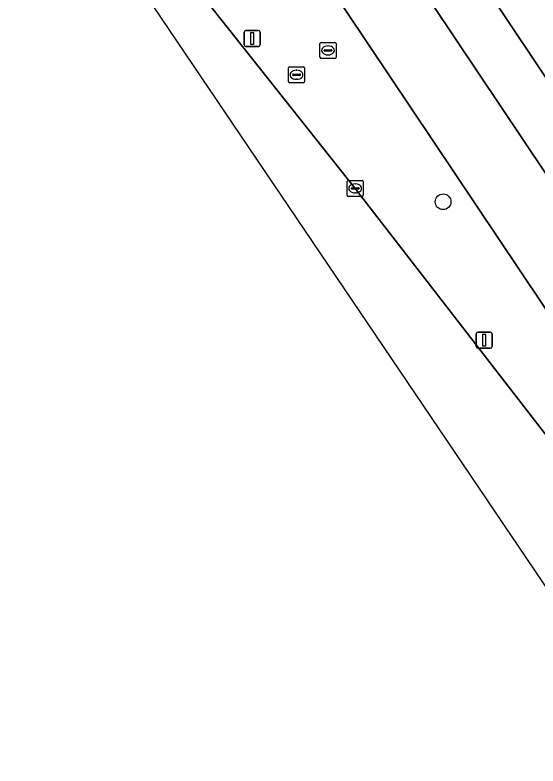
# Model space of a CAD drawing. Extents: x 158793 to 159888, y 384317 to 385256.
# Drawn here: x 159360.42 to 159393.01, y 384469.39 to 384516.22 of the extents above; entities that cross this region are included whole.
import ezdxf

# ---------------------------------------------------------------- set-up
doc = ezdxf.new("R2010")
doc.units = 0
for name, color, linetype in [('IMGEO_Berm_groen', 7, 'Continuous'), ('IMGEO_Boom', 7, 'Continuous'), ('IMGEO_Fietspad_gesloten', 7, 'Continuous'), ('IMGEO_Groenvoorziening', 7, 'Continuous'), ('IMGEO_Hek', 7, 'Continuous'), ('IMGEO_Kolk', 7, 'Continuous'), ('IMGEO_Lichtmast', 7, 'Continuous'), ('IMGEO_Rijbaan_lokaal_gesloten', 7, 'Continuous'), ('IMGEO_Rioolput', 7, 'Continuous')]:
    doc.layers.add(name, color=color, linetype=linetype)

msp = doc.modelspace()

# ---------------------------------------------------------------- linework, layer by layer
at = {"layer": 'IMGEO_Berm_groen'}
for points in [[(159362.802, 384527.84), (159362.886, 384527.756), (159367.356, 384523.05), (159370.296, 384519.694), (159381.616, 384505.404), (159398.636, 384483.415), (159407.681, 384471.497), (159420.335, 384452.675), (159430.306, 384437.543), (159444.263, 384416.602)], [(159450.045, 384407.224), (159454.096, 384399.591), (159456.563, 384394.836), (159460.541, 384397.251), (159452.555, 384409.647), (159449.845, 384413.844), (159434.733, 384436.296), (159432.77, 384439.228), (159374.216, 384526.69)]]:
    msp.add_lwpolyline(points, dxfattribs=at)
at = {"layer": 'IMGEO_Boom'}
msp.add_circle((159387.093, 384504.569), 0.489, dxfattribs=at)
at = {"layer": 'IMGEO_Fietspad_gesloten'}
for points in [[(159378.037, 384529.43), (159371.821, 384537.955), (159369.049, 384534.578), (159374.198, 384526.717), (159374.216, 384526.69), (159432.77, 384439.228), (159434.733, 384436.296), (159449.845, 384413.844), (159452.555, 384409.647), (159460.541, 384397.251), (159465.319, 384389.473), (159464.78, 384389.39), (159472.23, 384375.294)], [(159472.508, 384376.029), (159475.957, 384380.151), (159473.603, 384384.561), (159472.167, 384387.223), (159469.934, 384391.357), (159469.525, 384391.133), (159468.285, 384393.358), (159465.093, 384398.594), (159462.915, 384402.049), (159460.258, 384406.277), (159456.519, 384412.106), (159456.136, 384412.695), (159453.872, 384416.179), (159378.037, 384529.43)]]:
    msp.add_lwpolyline(points, dxfattribs=at)
at = {"layer": 'IMGEO_Groenvoorziening'}
for points in [[(159395.691, 384528.88), (159388.055, 384540.28), (159386.325, 384542.862), (159383.254, 384540.805), (159372.753, 384556.485), (159367.36, 384552.873), (159366.678, 384552.417), (159460.06, 384412.839)], [(159474.228, 384420.684), (159470.042, 384421.468), (159465.607, 384422.297), (159467.79, 384418.958), (159464.739, 384416.517), (159460.06, 384412.839), (159366.678, 384552.417)], [(159371.821, 384537.955), (159378.037, 384529.43), (159453.872, 384416.179), (159456.136, 384412.695), (159456.519, 384412.106), (159460.258, 384406.277), (159462.915, 384402.049), (159465.093, 384398.594), (159468.285, 384393.358), (159471.833, 384395.142), (159472.516, 384393.843), (159473.949, 384394.573)]]:
    msp.add_lwpolyline(points, dxfattribs=at)
at = {"layer": 'IMGEO_Hek'}
msp.add_lwpolyline([(159366.678, 384552.417), (159460.06, 384412.839), (159470.947, 384421.199)], dxfattribs=at)
at = {"layer": 'IMGEO_Kolk'}
for p, q in [((159381.115, 384504.978), (159381.115, 384505.83)), ((159381.19, 384505.904), (159382.042, 384505.904)), ((159382.116, 384505.83), (159382.116, 384504.978)), ((159381.374, 384505.398), (159381.374, 384505.41)), ((159381.812, 384505.361), (159381.414, 384505.361)), ((159381.417, 384505.447), (159381.815, 384505.447)), ((159381.603, 384505.684), (159381.628, 384505.684)), ((159381.858, 384505.41), (159381.858, 384505.398)), ((159382.042, 384504.904), (159381.19, 384504.904)), ((159381.626, 384505.124), (159381.601, 384505.124))]:
    msp.add_line(p, q, dxfattribs=at)
for points in [[(159381.115, 384504.978), (159381.115, 384505.83)], [(159381.19, 384505.904), (159382.042, 384505.904)], [(159382.116, 384505.83), (159382.116, 384504.978)], [(159382.042, 384504.904), (159381.19, 384504.904)]]:
    msp.add_lwpolyline(points, dxfattribs=at)
for centre, radius, start, end in [((159381.192, 384505.828), 0.0765, 91.552, 178.448), ((159381.192, 384505.828), 0.0765, 91.552, 178.448), ((159382.04, 384505.828), 0.0765, 1.552, 88.448), ((159382.04, 384505.828), 0.0765, 1.552, 88.448), ((159381.414, 384505.407), 0.0403, 85.8775, 175.7526), ((159381.411, 384505.397), 0.0366, 178.938, 274.7102), ((159381.815, 384505.404), 0.043, 264.8664, 352.4533), ((159381.819, 384505.409), 0.0386, 1.7309, 96.639), ((159381.192, 384504.98), 0.0765, 181.552, 268.448), ((159381.192, 384504.98), 0.0765, 181.552, 268.448), ((159382.04, 384504.98), 0.0765, 271.552, 358.448), ((159382.04, 384504.98), 0.0765, 271.552, 358.448)]:
    msp.add_arc(centre, radius, start, end, dxfattribs=at)
for centre, major_axis, ratio, start_param, end_param in [((159381.602, 384505.404), (-0.387, 0.002), 0.722429, 4.712389, 7.853982), ((159381.627, 384505.404), (-0.39, 0.002), 0.717154, 1.570796, 4.712389)]:
    msp.add_ellipse(centre, major_axis=major_axis, ratio=ratio, start_param=start_param, end_param=end_param, dxfattribs=at)
at = {"layer": 'IMGEO_Lichtmast'}
for p, q in [((159374.8, 384515.251), (159375.59, 384515.251)), ((159375.59, 384515.251), (159374.8, 384515.251)), ((159374.7, 384514.351), (159374.7, 384515.151)), ((159374.7, 384515.151), (159374.7, 384514.351)), ((159375.69, 384515.151), (159375.69, 384514.351)), ((159375.69, 384514.351), (159375.69, 384515.151)), ((159375.59, 384514.251), (159374.8, 384514.251)), ((159374.8, 384514.251), (159375.59, 384514.251)), ((159389.257, 384496.442), (159390.047, 384496.442)), ((159390.047, 384496.442), (159389.257, 384496.442)), ((159389.157, 384495.542), (159389.157, 384496.342)), ((159389.157, 384496.342), (159389.157, 384495.542)), ((159390.147, 384496.342), (159390.147, 384495.542)), ((159390.147, 384495.542), (159390.147, 384496.342)), ((159390.047, 384495.442), (159389.257, 384495.442)), ((159389.257, 384495.442), (159390.047, 384495.442))]:
    msp.add_line(p, q, dxfattribs=at)
for points in [[(159375.12, 384515.126), (159375.27, 384515.126), (159375.27, 384514.376), (159375.12, 384514.376), (159375.12, 384515.126)], [(159389.577, 384496.317), (159389.727, 384496.317), (159389.727, 384495.567), (159389.577, 384495.567), (159389.577, 384496.317)]]:
    msp.add_lwpolyline(points, dxfattribs=at)
for centre, start, end in [((159374.8, 384515.151), 90, 180), ((159374.8, 384515.151), 90, 180), ((159375.59, 384515.151), 0, 90), ((159375.59, 384515.151), 360, 90), ((159374.8, 384514.351), 180, 270), ((159374.8, 384514.351), 180, 270), ((159375.59, 384514.351), 270, 0), ((159375.59, 384514.351), 270, 0), ((159389.257, 384496.342), 90, 180), ((159389.257, 384496.342), 90, 180), ((159390.047, 384496.342), 0, 90), ((159390.047, 384496.342), 360, 90), ((159389.257, 384495.542), 180, 270), ((159389.257, 384495.542), 180, 270), ((159390.047, 384495.542), 270, 0), ((159390.047, 384495.542), 270, 0)]:
    msp.add_arc(centre, 0.1, start, end, dxfattribs=at)
at = {"layer": 'IMGEO_Rijbaan_lokaal_gesloten'}
for points in [[(159444.263, 384416.602), (159430.306, 384437.543), (159420.335, 384452.675), (159407.681, 384471.497), (159398.636, 384483.415), (159381.616, 384505.404), (159370.296, 384519.694), (159367.356, 384523.05), (159362.886, 384527.756), (159362.802, 384527.84), (159360.415, 384524.313), (159360.751, 384523.971), (159360.751, 384523.971)], [(159360.751, 384523.971), (159363.572, 384524.839), (159395.762, 384477.192), (159400.16, 384471.463)]]:
    msp.add_lwpolyline(points, dxfattribs=at)
at = {"layer": 'IMGEO_Rioolput'}
for p, q in [((159379.42, 384513.584), (159379.42, 384514.436)), ((159379.495, 384514.51), (159380.347, 384514.51)), ((159379.908, 384514.29), (159379.933, 384514.29)), ((159380.421, 384514.436), (159380.421, 384513.584)), ((159379.679, 384514.004), (159379.679, 384514.016)), ((159380.117, 384513.967), (159379.719, 384513.967)), ((159379.722, 384514.053), (159380.12, 384514.053)), ((159380.163, 384514.016), (159380.163, 384514.004)), ((159380.347, 384513.51), (159379.495, 384513.51)), ((159379.931, 384513.73), (159379.906, 384513.73)), ((159377.458, 384512.061), (159377.458, 384512.913)), ((159377.533, 384512.987), (159378.385, 384512.987)), ((159378.459, 384512.913), (159378.459, 384512.061)), ((159377.717, 384512.481), (159377.717, 384512.493)), ((159378.155, 384512.444), (159377.757, 384512.444)), ((159377.76, 384512.53), (159378.158, 384512.53)), ((159377.946, 384512.767), (159377.971, 384512.767)), ((159378.201, 384512.493), (159378.201, 384512.481)), ((159378.385, 384511.987), (159377.533, 384511.987)), ((159377.969, 384512.207), (159377.944, 384512.207))]:
    msp.add_line(p, q, dxfattribs=at)
for points in [[(159379.42, 384513.584), (159379.42, 384514.436)], [(159379.495, 384514.51), (159380.347, 384514.51)], [(159380.421, 384514.436), (159380.421, 384513.584)], [(159380.347, 384513.51), (159379.495, 384513.51)], [(159377.458, 384512.061), (159377.458, 384512.913)], [(159377.533, 384512.987), (159378.385, 384512.987)], [(159378.459, 384512.913), (159378.459, 384512.061)], [(159378.385, 384511.987), (159377.533, 384511.987)]]:
    msp.add_lwpolyline(points, dxfattribs=at)
for centre, radius, start, end in [((159379.497, 384514.434), 0.0765, 91.552, 178.448), ((159379.497, 384514.434), 0.0765, 91.552, 178.448), ((159380.345, 384514.434), 0.0765, 1.552, 88.448), ((159380.345, 384514.434), 0.0765, 1.552, 88.448), ((159379.719, 384514.013), 0.0403, 85.8775, 175.7526), ((159379.716, 384514.003), 0.0366, 178.938, 274.7102), ((159380.12, 384514.01), 0.043, 264.8664, 352.4533), ((159380.124, 384514.015), 0.0386, 1.7309, 96.639), ((159379.497, 384513.586), 0.0765, 181.552, 268.448), ((159379.497, 384513.586), 0.0765, 181.552, 268.448), ((159380.345, 384513.586), 0.0765, 271.552, 358.448), ((159380.345, 384513.586), 0.0765, 271.552, 358.448), ((159377.535, 384512.911), 0.0765, 91.552, 178.448), ((159377.535, 384512.911), 0.0765, 91.552, 178.448), ((159378.383, 384512.911), 0.0765, 1.552, 88.448), ((159378.383, 384512.911), 0.0765, 1.552, 88.448), ((159377.757, 384512.49), 0.0403, 85.8775, 175.7526), ((159377.754, 384512.48), 0.0366, 178.938, 274.7102), ((159378.158, 384512.487), 0.043, 264.8664, 352.4533), ((159378.162, 384512.492), 0.0386, 1.7309, 96.639), ((159377.535, 384512.063), 0.0765, 181.552, 268.448), ((159377.535, 384512.063), 0.0765, 181.552, 268.448), ((159378.383, 384512.063), 0.0765, 271.552, 358.448), ((159378.383, 384512.063), 0.0765, 271.552, 358.448)]:
    msp.add_arc(centre, radius, start, end, dxfattribs=at)
for centre, major_axis, ratio, start_param, end_param in [((159379.907, 384514.01), (-0.387, 0.002), 0.722429, 4.712389, 7.853982), ((159379.932, 384514.01), (-0.39, 0.002), 0.717154, 1.570796, 4.712389), ((159377.945, 384512.487), (-0.387, 0.002), 0.722429, 4.712389, 7.853982), ((159377.97, 384512.487), (-0.39, 0.002), 0.717154, 1.570796, 4.712389)]:
    msp.add_ellipse(centre, major_axis=major_axis, ratio=ratio, start_param=start_param, end_param=end_param, dxfattribs=at)

doc.saveas('drawing.dxf')
